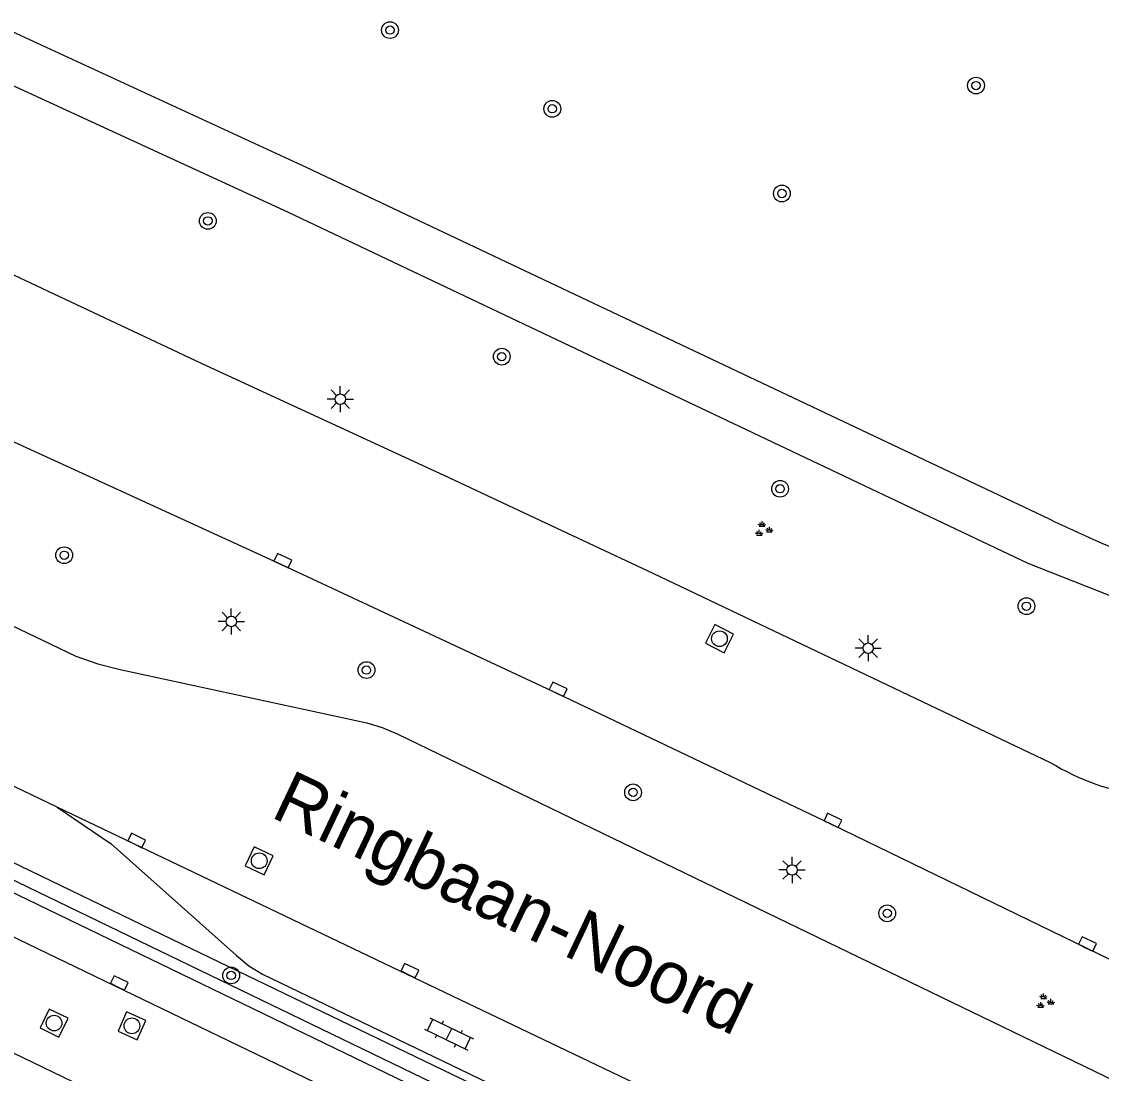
# Model space of a CAD drawing. Extents: x 132999 to 136000, y 398499 to 400501.
# Drawn here: x 134163.4 to 134215, y 398648 to 398698.2 of the extents above; entities that cross this region are included whole.
import ezdxf

# ---------------------------------------------------------------- set-up
doc = ezdxf.new("R2010")
doc.units = 0
for name, color, linetype in [('gg-anno-openbare ruimte label', 7, 'Continuous'), ('gg-knt-verharding', 7, 'Continuous'), ('gg-knt-verharding nz', 7, 'Continuous'), ('gt-grn-groengrens', 7, 'Continuous'), ('gt-symb-boom', 7, 'Continuous'), ('gt-symb-groenvak', 7, 'Continuous'), ('gt-symb-klinker verharding', 7, 'Continuous'), ('gt-symb-kolk', 7, 'Continuous'), ('gt-symb-lichtmast', 7, 'Continuous'), ('gt-symb-rioolschacht', 7, 'Continuous')]:
    doc.layers.add(name, color=color, linetype=linetype)

# ---------------------------------------------------------------- blocks, each defined once
blk = doc.blocks.new('gt0-BOOM')
at = {"layer": 'gt-symb-boom'}
for radius in [0.4, 0.2]:
    blk.add_circle((0, 0), radius, dxfattribs=at)
blk = doc.blocks.new('gt0-LMAST')
at = {"layer": 'gt-symb-lichtmast'}
for p, q in [((-0.005, 0.246), (-0.005, 0.621)), ((-0.182, 0.173), (-0.447, 0.438)), ((0.172, 0.173), (0.437, 0.438)), ((-0.255, -0.004), (-0.63, -0.004)), ((-0.182, -0.181), (-0.447, -0.446)), ((-0.005, -0.254), (-0.005, -0.629)), ((0.437, -0.446), (0.172, -0.181)), ((0.245, -0.004), (0.62, -0.004))]:
    blk.add_line(p, q, dxfattribs=at)
blk.add_circle((-0.005, -0.004), 0.25, dxfattribs=at)
blk = doc.blocks.new('gt0-KOLK')
at = {"layer": 'gt-symb-kolk'}
blk.add_lwpolyline([(0, 0), (0.375, 0), (0.375, 0.4), (-0.375, 0.4), (-0.375, 0), (0, 0)], dxfattribs=at)
blk = doc.blocks.new('gt0-KL1')
at = {"layer": 'gt-symb-klinker verharding'}
for p, q in [((-1.15, 0.3), (1.15, 0.3)), ((-1, -0.3), (-1, 0.3)), ((-0.5, 0.3), (-0.5, 0.45)), ((0, -0.3), (0, 0.3)), ((0.5, 0.3), (0.5, 0.45)), ((1, -0.3), (1, 0.3)), ((-1.15, -0.3), (1.15, -0.3)), ((-0.5, -0.45), (-0.5, -0.3)), ((0.5, -0.45), (0.5, -0.3))]:
    blk.add_line(p, q, dxfattribs=at)
blk = doc.blocks.new('gt0-RS')
at = {"layer": 'gt-symb-rioolschacht'}
blk.add_lwpolyline([(-0.5, -0.5), (0.5, -0.5), (0.5, 0.5), (-0.5, 0.5)], close=True, dxfattribs=at)
blk.add_circle((0, 0), 0.375, dxfattribs=at)
blk = doc.blocks.new('gt0-GRVAK')
at = {"layer": 'gt-symb-groenvak'}
for p, q in [((-0.11, 0.189), (-0.228, 0.24)), ((-0.182, 0.153), (0.088, 0.153)), ((-0.091, 0.211), (-0.156, 0.322)), ((-0.047, 0.214), (-0.047, 0.393)), ((-0.004, 0.211), (0.061, 0.322)), ((0.015, 0.189), (0.133, 0.24)), ((0.262, -0.052), (0.197, 0.059)), ((0.305, -0.049), (0.305, 0.13)), ((0.349, -0.052), (0.414, 0.059)), ((-0.245, -0.228), (-0.363, -0.177)), ((-0.318, -0.264), (-0.047, -0.264)), ((-0.226, -0.206), (-0.291, -0.095)), ((-0.183, -0.203), (-0.183, -0.024)), ((-0.139, -0.206), (-0.074, -0.095)), ((-0.12, -0.228), (-0.002, -0.177)), ((0.243, -0.074), (0.125, -0.023)), ((0.17, -0.11), (0.441, -0.11)), ((0.368, -0.074), (0.486, -0.023))]:
    blk.add_line(p, q, dxfattribs=at)

msp = doc.modelspace()

# ---------------------------------------------------------------- linework, layer by layer
at = {"layer": 'gg-knt-verharding'}
for p, q in [((134256.456, 398611.459), (134127.119, 398673.952)), ((134254.48, 398613.034), (134127.702, 398674.265)), ((134165.117, 398660.698), (134144.65, 398670.497))]:
    msp.add_line(p, q, dxfattribs=at)
for points in [[(134140.914, 398707.644), (134163.136, 398697.63), (134177.003, 398691.231), (134212.461, 398674.446)], [(134139.965, 398705.513), (134162.126, 398695.521), (134176.147, 398689.079), (134211.449, 398672.334), (134220.853, 398668.628), (134223.712, 398667.699), (134223.748, 398667.784), (134225.592, 398667.033), (134228.004, 398665.924)], [(134153.577, 398690.244), (134159.877, 398687.446), (134161.416, 398686.835), (134172.228, 398681.765), (134183.57, 398676.531), (134193.543, 398671.852), (134212.518, 398662.827)], [(134256.98, 398632.82), (134229.16, 398646.73), (134202.1, 398659.86), (134188.98, 398666.12), (134175.841, 398672.25), (134150.682, 398683.766)], [(134147.5, 398676.762), (134165.998, 398667.895), (134167.049, 398667.533), (134168.127, 398667.26), (134179.894, 398664.718), (134180.631, 398664.498), (134181.34, 398664.198), (134261.142, 398625.61)], [(134123.324, 398668.128), (134220.648, 398621.136), (134255.434, 398604.287)], [(134165.117, 398660.698), (134167.685, 398658.946), (134173.677, 398653.61), (134174.265, 398653.127), (134174.91, 398652.725), (134195.542, 398642.803), (134196.144, 398642.948)]]:
    msp.add_lwpolyline(points, dxfattribs=at)
for centre, radius, start, end in [((134239.165, 398729.464), 61.156, 244.10934, 253.32321), ((134218.571, 398672.753), 11.626, 238.6257, 262.3346)]:
    msp.add_arc(centre, radius, start, end, dxfattribs=at)
at = {"layer": 'gg-knt-verharding nz'}
msp.add_line((134200.213, 398643.926), (134165.117, 398660.698), dxfattribs=at)
msp.add_lwpolyline([(134255.735, 398609.702), (134198.876, 398637.194), (134126.254, 398672.227)], dxfattribs=at)
at = {"layer": 'gt-grn-groengrens'}
msp.add_lwpolyline([(134021.943, 398684.295), (134025.35, 398684.038), (134025.871, 398690.959), (134041.278, 398689.798), (134064.782, 398688.028), (134088.285, 398686.258), (134103.546, 398685.18), (134103.159, 398679.698), (134109.042, 398679.102), (134112.393, 398678.536), (134114.969, 398677.94), (134117.963, 398676.942), (134121.628, 398675.457), (134126.055, 398673.321), (134127.057, 398675.397), (134128.419, 398674.74), (134143.491, 398667.47), (134158.563, 398660.199), (134164.803, 398657.189), (134171.043, 398654.178), (134179.068, 398650.308), (134187.092, 398646.437), (134191.745, 398644.192), (134196.399, 398641.947)], dxfattribs=at)

# ---------------------------------------------------------------- block references
at = {"layer": 'gt-symb-boom'}
for p in [(134181.003, 398697.77), (134208.975, 398695.123), (134188.749, 398694.015), (134199.71, 398689.974), (134172.306, 398688.664), (134186.338, 398682.189), (134199.621, 398675.885), (134165.451, 398672.712), (134211.381, 398670.281), (134179.879, 398667.234), (134192.604, 398661.398), (134204.738, 398655.627), (134173.42, 398652.662)]:
    msp.add_blockref('gt0-BOOM', p, dxfattribs=at)
at = {"layer": 'gt-symb-groenvak'}
for p in [(134198.81, 398673.941), (134212.244, 398651.411)]:
    msp.add_blockref('gt0-GRVAK', p, dxfattribs=at)
at = {"layer": 'gt-symb-klinker verharding', "rotation": -25.667875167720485}
msp.add_blockref('gt0-KL1', (134183.818, 398649.867), dxfattribs=at)
at = {"layer": 'gt-symb-kolk'}
for p, rotation in [((134175.802, 398672.268), -25.02727878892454), ((134188.943, 398666.137), -25.539732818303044), ((134202.057, 398659.88), -25.719512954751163), ((134168.824, 398658.921), -25.539732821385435), ((134214.206, 398653.986), -26.027198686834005), ((134181.866, 398652.713), -25.591424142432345), ((134167.995, 398652.124), -25.79602649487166)]:
    msp.add_blockref('gt0-KOLK', p, dxfattribs=dict(at, rotation=rotation))
at = {"layer": 'gt-symb-lichtmast'}
for p in [(134178.635, 398680.163), (134173.433, 398669.558), (134203.832, 398668.28), (134200.199, 398657.699)]:
    msp.add_blockref('gt0-LMAST', p, dxfattribs=at)
at = {"layer": 'gt-symb-rioolschacht'}
for p, rotation in [((134196.728, 398668.73), -27.051682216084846), ((134174.759, 398658.133), -25.463345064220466), ((134164.968, 398650.389), 63.81947848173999), ((134168.684, 398650.258), 65.84543934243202)]:
    msp.add_blockref('gt0-RS', p, dxfattribs=dict(at, rotation=rotation))

# ---------------------------------------------------------------- texts
at = {"layer": 'gg-anno-openbare ruimte label'}
msp.add_text('Ringbaan-Noord', height=2.5, rotation=334.7, dxfattribs=at).set_placement((134175.245, 398660.251))

doc.saveas('drawing.dxf')
